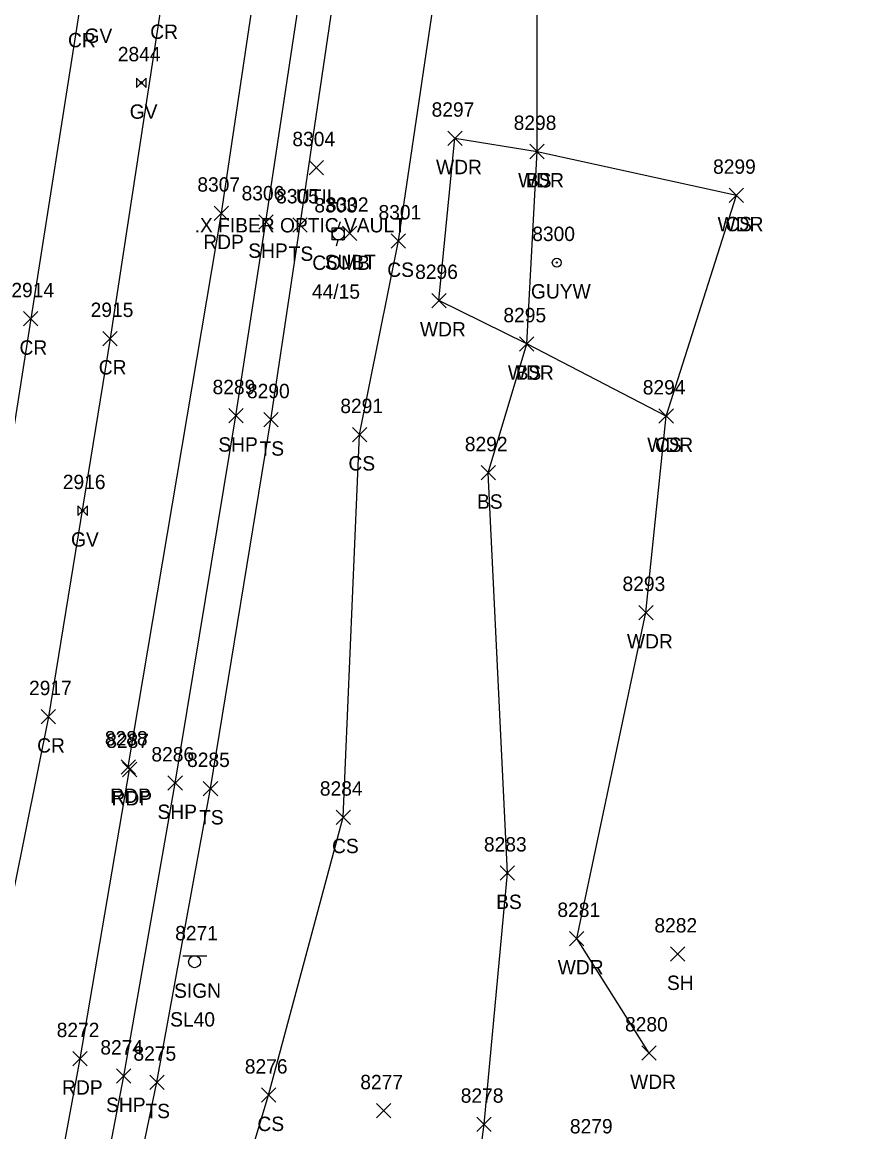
# Model space of a CAD drawing. Extents: x 1462089 to 1464015, y 730534 to 736144.
# Drawn here: x 1463176.3 to 1463292.8, y 733273.1 to 733427.5 of the extents above; entities that cross this region are included whole.
import ezdxf

# ---------------------------------------------------------------- set-up
doc = ezdxf.new("R2010")
doc.units = 0
for name, color, linetype in [('L_A', 7, 'Continuous'), ('L_I', 7, 'Continuous'), ('L_TIC', 7, 'Continuous'), ('LAWA', 7, 'Continuous'), ('LELB', 7, 'Continuous'), ('P_A', 7, 'Continuous'), ('P_I', 7, 'Continuous'), ('P_TIC', 7, 'Continuous'), ('PET', 7, 'Continuous'), ('PRC', 7, 'Continuous'), ('PSP', 7, 'Continuous'), ('S_A', 7, 'Continuous'), ('S_C', 7, 'Continuous'), ('S_I', 7, 'Continuous'), ('SSGN', 7, 'Continuous'), ('U_A', 7, 'Continuous'), ('U_C', 7, 'Continuous'), ('U_I', 7, 'Continuous'), ('U_TIC', 7, 'Continuous'), ('UDEFAULT', 7, 'Continuous'), ('UP', 7, 'Continuous'), ('UPGW', 7, 'Continuous'), ('UWV', 7, 'Continuous')]:
    doc.layers.add(name, color=color, linetype=linetype)

msp = doc.modelspace()

# ---------------------------------------------------------------- linework, layer by layer
at = {"layer": 'L_TIC'}
for points in [[(1463235.58, 733410.33), (1463237.58, 733412.33)], [(1463237.58, 733410.33), (1463235.58, 733412.33)], [(1463247.01, 733408.49), (1463249.01, 733410.49)], [(1463249.01, 733408.49), (1463247.01, 733410.49)], [(1463247.01, 733408.49), (1463249.01, 733410.49)], [(1463249.01, 733408.49), (1463247.01, 733410.49)], [(1463274.78, 733402.39), (1463276.78, 733404.39)], [(1463276.78, 733402.39), (1463274.78, 733404.39)], [(1463274.78, 733402.39), (1463276.78, 733404.39)], [(1463276.78, 733402.39), (1463274.78, 733404.39)], [(1463214.01, 733398.27), (1463216.01, 733400.27)], [(1463216.01, 733398.27), (1463214.01, 733400.27)], [(1463227.7, 733396.04), (1463229.7, 733398.04)], [(1463229.7, 733396.04), (1463227.7, 733398.04)], [(1463233.34, 733387.75), (1463235.34, 733389.75)], [(1463235.34, 733387.75), (1463233.34, 733389.75)], [(1463245.58, 733381.72), (1463247.58, 733383.72)], [(1463247.58, 733381.72), (1463245.58, 733383.72)], [(1463245.58, 733381.72), (1463247.58, 733383.72)], [(1463247.58, 733381.72), (1463245.58, 733383.72)], [(1463264.99, 733371.68), (1463266.99, 733373.68)], [(1463266.99, 733371.68), (1463264.99, 733373.68)], [(1463264.99, 733371.68), (1463266.99, 733373.68)], [(1463266.99, 733371.68), (1463264.99, 733373.68)], [(1463209.95, 733371.16), (1463211.95, 733373.16)], [(1463211.95, 733371.16), (1463209.95, 733373.16)], [(1463222.3, 733369.09), (1463224.3, 733371.09)], [(1463224.3, 733369.09), (1463222.3, 733371.09)], [(1463240.21, 733363.78), (1463242.21, 733365.78)], [(1463242.21, 733363.78), (1463240.21, 733365.78)], [(1463262.17, 733344.33), (1463264.17, 733346.33)], [(1463264.17, 733344.33), (1463262.17, 733346.33)], [(1463201.53, 733319.84), (1463203.53, 733321.84)], [(1463203.53, 733319.84), (1463201.53, 733321.84)], [(1463220.02, 733315.85), (1463222.02, 733317.85)], [(1463222.02, 733315.85), (1463220.02, 733317.85)], [(1463242.87, 733308.08), (1463244.87, 733310.08)], [(1463244.87, 733308.08), (1463242.87, 733310.08)], [(1463252.53, 733298.97), (1463254.53, 733300.97)], [(1463254.53, 733298.97), (1463252.53, 733300.97)], [(1463266.61, 733296.81), (1463268.61, 733298.81)], [(1463268.61, 733296.81), (1463266.61, 733298.81)], [(1463262.61, 733283.04), (1463264.61, 733285.04)], [(1463264.61, 733283.04), (1463262.61, 733285.04)], [(1463194.06, 733278.97), (1463196.06, 733280.97)], [(1463196.06, 733278.97), (1463194.06, 733280.97)], [(1463209.63, 733277.18), (1463211.63, 733279.18)], [(1463211.63, 733277.18), (1463209.63, 733279.18)], [(1463225.65, 733275), (1463227.65, 733277)], [(1463227.65, 733275), (1463225.65, 733277)], [(1463239.64, 733273.12), (1463241.64, 733275.12)], [(1463241.64, 733273.12), (1463239.64, 733275.12)]]:
    msp.add_lwpolyline(points, dxfattribs=at)
at = {"layer": 'LAWA'}
msp.add_lwpolyline([(1463263.61, 733284.04), (1463253.53, 733299.97), (1463263.17, 733345.33), (1463265.99, 733372.68), (1463246.58, 733382.72), (1463234.34, 733388.75), (1463236.58, 733411.33), (1463248.01, 733409.49), (1463275.78, 733403.39)], dxfattribs=at)
at = {"layer": 'LELB'}
for points in [[(1463159, 733047.79), (1463156.76, 733059.91), (1463160.64, 733073.64), (1463169.65, 733102.67), (1463179.98, 733153.59), (1463190.26, 733193.84), (1463195.76, 733228.78), (1463210.63, 733278.18), (1463221.02, 733316.85), (1463223.3, 733370.09), (1463228.7, 733397.04), (1463238.14, 733460.73), (1463234.6, 733504.05), (1463240.97, 733543.72), (1463245.95, 733585.02), (1463248.18, 733630.7), (1463252.73, 733683.16), (1463258.26, 733734.47), (1463266.55, 733743.22), (1463277.96, 733752.98), (1463292.82, 733753.9)], [(1463187.25, 733038.06), (1463169.97, 733042.76), (1463159, 733047.79), (1463151.09, 733051.08), (1463143.18, 733058.72), (1463159.23, 733106.04), (1463167.67, 733155.4), (1463177.84, 733197.39), (1463185.25, 733232.7), (1463195.06, 733279.97), (1463202.53, 733320.84), (1463210.95, 733372.16), (1463215.01, 733399.27), (1463224.35, 733462.44)], [(1463178.48, 733051.57), (1463177.3, 733052.02), (1463183.46, 733066.51), (1463191.93, 733083.44), (1463198.82, 733100.04), (1463200.1, 733108.72), (1463206.36, 733134.53), (1463209.64, 733145.94), (1463210.74, 733156.61), (1463211.66, 733163.15), (1463215.16, 733180.11), (1463223.45, 733192.18), (1463224.82, 733209.35), (1463226.57, 733217.11), (1463232.11, 733228.69), (1463236.43, 733241.71), (1463240.64, 733274.12), (1463243.87, 733309.08), (1463241.21, 733364.78), (1463246.58, 733382.72), (1463248.01, 733409.49), (1463248.09, 733457.6)], [(1463265.99, 733372.68), (1463275.78, 733403.39)]]:
    msp.add_lwpolyline(points, dxfattribs=at)
at = {"layer": 'P_TIC'}
for points in [[(1463203.04, 733399.9), (1463205.04, 733401.9)], [(1463205.04, 733399.9), (1463203.04, 733401.9)], [(1463209.25, 733398.69), (1463211.25, 733400.69)], [(1463211.25, 733398.69), (1463209.25, 733400.69)], [(1463176.5, 733385.21), (1463178.5, 733387.21)], [(1463178.5, 733385.21), (1463176.5, 733387.21)], [(1463187.54, 733382.46), (1463189.54, 733384.46)], [(1463189.54, 733382.46), (1463187.54, 733384.46)], [(1463205.08, 733371.72), (1463207.08, 733373.72)], [(1463207.08, 733371.72), (1463205.08, 733373.72)], [(1463178.96, 733329.84), (1463180.96, 733331.84)], [(1463180.96, 733329.84), (1463178.96, 733331.84)], [(1463190.08, 733322.84), (1463192.08, 733324.84)], [(1463192.08, 733322.84), (1463190.08, 733324.84)], [(1463190.27, 733322.49), (1463192.27, 733324.49)], [(1463192.27, 733322.49), (1463190.27, 733324.49)], [(1463196.61, 733320.61), (1463198.61, 733322.61)], [(1463198.61, 733320.61), (1463196.61, 733322.61)], [(1463183.37, 733282.25), (1463185.37, 733284.25)], [(1463185.37, 733282.25), (1463183.37, 733284.25)], [(1463189.45, 733279.83), (1463191.45, 733281.83)], [(1463191.45, 733279.83), (1463189.45, 733281.83)]]:
    msp.add_lwpolyline(points, dxfattribs=at)
at = {"layer": 'PET'}
msp.add_lwpolyline([(1463023.48, 732671), (1463036.19, 732713.31), (1463039.97, 732724.95), (1463046.42, 732748.22), (1463045.94, 732761.16), (1463059.87, 732803.81), (1463070.46, 732836.88), (1463084.18, 732884.08), (1463100.27, 732939.23), (1463111.27, 732977.09), (1463121.46, 733012.56), (1463135.84, 733063.71), (1463147.86, 733108.52), (1463159.44, 733157.54), (1463168.48, 733199.6), (1463175.72, 733236.25), (1463184.37, 733283.25), (1463191.27, 733323.49), (1463191.08, 733323.84), (1463204.04, 733400.9), (1463213.28, 733462.86)], dxfattribs=at)
at = {"layer": 'PRC'}
for points in [[(1463184.26, 733428.99), (1463177.5, 733386.21), (1463169.42, 733335), (1463162.87, 733301.13), (1463154.54, 733254.52), (1463145.29, 733216.48), (1463131.67, 733162.65), (1463112.82, 733093.24), (1463099.08, 733044.74), (1463082.5, 732993.09), (1463066.93, 732944.79), (1463054.22, 732905.14), (1463038.5, 732856.13), (1463025.08, 732814.55), (1463009.9, 732766.25), (1462997.49, 732727.73), (1462980.34, 732670.55), (1462968.82, 732637.25), (1462956.14, 732592.49), (1462943.23, 732555.63), (1462933.85, 732526.13), (1462921.41, 732485.16), (1462905.69, 732440.94), (1462895.98, 732404.53)], [(1463195.71, 733430.16), (1463188.54, 733383.46), (1463179.96, 733330.84), (1463173.56, 733299.02)]]:
    msp.add_lwpolyline(points, dxfattribs=at)
at = {"layer": 'PSP'}
msp.add_lwpolyline([(1463046.42, 732748.22), (1463053.17, 732770.64), (1463063.86, 732801.92), (1463074.6, 732835.37), (1463088.19, 732883.02), (1463104.54, 732937.8), (1463115.69, 732976.25), (1463126.02, 733011.46), (1463140.26, 733061.84), (1463152.14, 733107.42), (1463163.97, 733156.32), (1463173.72, 733198.02), (1463181.46, 733234.06), (1463190.45, 733280.83), (1463197.61, 733321.61), (1463206.08, 733372.72), (1463210.25, 733399.69), (1463219.8, 733463.02)], dxfattribs=at)
at = {"layer": 'SSGN'}
for p, q in [((1463198.68, 733297.58), (1463202.01, 733297.58)), ((1463200.32, 733296.74), (1463200.32, 733296.74))]:
    msp.add_line(p, q, dxfattribs=at)
msp.add_circle((1463200.32, 733296.74), 0.833, dxfattribs=at)
at = {"layer": 'U_TIC'}
for points in [[(1463220.93, 733397.11), (1463222.93, 733399.11)], [(1463222.93, 733397.11), (1463220.93, 733399.11)]]:
    msp.add_lwpolyline(points, dxfattribs=at)
at = {"layer": 'UDEFAULT'}
for points in [[(1463216.27, 733406.23), (1463218.27, 733408.23)], [(1463218.27, 733406.23), (1463216.27, 733408.23)]]:
    msp.add_lwpolyline(points, dxfattribs=at)
at = {"layer": 'UP'}
for p, q in [((1463220.58, 733399.68), (1463220.33, 733398.85)), ((1463219.49, 733397.18), (1463219.49, 733398.85)), ((1463219.49, 733398.85), (1463221.16, 733398.85)), ((1463220.33, 733398.01), (1463220.33, 733398.01)), ((1463221.16, 733398.85), (1463221.16, 733397.18)), ((1463221.16, 733397.18), (1463219.49, 733397.18)), ((1463220.08, 733396.35), (1463220.33, 733397.18))]:
    msp.add_line(p, q, dxfattribs=at)
msp.add_circle((1463220.33, 733398.01), 0.833, dxfattribs=at)
at = {"layer": 'UPGW'}
for radius in [0.625, 0.0833]:
    msp.add_circle((1463250.76, 733394.03), radius, dxfattribs=at)
at = {"layer": 'UWV'}
for p, q in [((1463192.22, 733419.71), (1463193.55, 733418.38)), ((1463193.55, 733419.71), (1463192.22, 733418.38)), ((1463184.04, 733360.18), (1463185.38, 733358.85)), ((1463185.38, 733360.18), (1463184.04, 733358.85))]:
    msp.add_line(p, q, dxfattribs=at)
for points in [[(1463192.22, 733419.71), (1463192.22, 733418.38)], [(1463193.55, 733418.38), (1463193.55, 733419.71)], [(1463184.04, 733360.18), (1463184.04, 733358.85)], [(1463185.38, 733358.85), (1463185.38, 733360.18)]]:
    msp.add_lwpolyline(points, dxfattribs=at)
for centre in [(1463192.88, 733419.04), (1463184.71, 733359.51)]:
    msp.add_circle(centre, 0.167, dxfattribs=at)

# ---------------------------------------------------------------- texts
at = {"layer": 'L_A'}
for s, p in [('WDR', (1463233.94, 733406.33)), ('WDR', (1463245.37, 733404.49)), ('BS', (1463246.45, 733404.49)), ('WDR', (1463273.15, 733398.39)), ('CS', (1463274.22, 733398.39)), ('TS', (1463213.42, 733394.27)), ('CS', (1463227.15, 733392.04)), ('WDR', (1463231.7, 733383.75)), ('WDR', (1463243.95, 733377.72)), ('BS', (1463245.02, 733377.72)), ('TS', (1463209.36, 733367.16)), ('WDR', (1463263.35, 733367.68)), ('CS', (1463264.43, 733367.68)), ('CS', (1463221.74, 733365.09)), ('BS', (1463239.65, 733359.78)), ('WDR', (1463260.53, 733340.33)), ('TS', (1463200.94, 733315.84)), ('CS', (1463219.46, 733311.85)), ('BS', (1463242.31, 733304.08)), ('WDR', (1463250.89, 733294.97)), ('SH', (1463266.1, 733292.81)), ('WDR', (1463260.97, 733279.04)), ('TS', (1463193.47, 733274.97)), ('CS', (1463209.07, 733273.18))]:
    msp.add_text(s, height=2, dxfattribs=at).set_placement(p)
at = {"layer": 'L_I'}
for s, p in [('8297', (1463233.32, 733414.33)), ('8298', (1463244.75, 733412.49)), ('8298', (1463244.75, 733412.49)), ('8299', (1463272.52, 733406.39)), ('8299', (1463272.52, 733406.39)), ('8305', (1463211.67, 733402.27)), ('8301', (1463225.93, 733400.04)), ('8296', (1463231.03, 733391.75)), ('8295', (1463243.32, 733385.72)), ('8295', (1463243.32, 733385.72)), ('8290', (1463207.61, 733375.16)), ('8294', (1463262.73, 733375.68)), ('8294', (1463262.73, 733375.68)), ('8291', (1463220.61, 733373.09)), ('8292', (1463237.95, 733367.78)), ('8293', (1463259.91, 733348.33)), ('8285', (1463199.27, 733323.84)), ('8284', (1463217.76, 733319.85)), ('8283', (1463240.61, 733312.08)), ('8281', (1463250.84, 733302.97)), ('8282', (1463264.35, 733300.81)), ('8280', (1463260.26, 733287.04)), ('8275', (1463191.8, 733282.97)), ('8276', (1463207.31, 733281.18)), ('8277', (1463223.39, 733279)), ('8278', (1463237.38, 733277.12)), ('8279', (1463252.58, 733272.85))]:
    msp.add_text(s, height=2, dxfattribs=at).set_placement(p)
at = {"layer": 'P_A'}
for s, p in [('CR', (1463182.69, 733423.99)), ('CR', (1463194.14, 733425.16)), ('RDP', (1463201.53, 733395.9)), ('SHP', (1463207.79, 733394.69)), ('CR', (1463175.93, 733381.21)), ('CR', (1463186.97, 733378.46)), ('SHP', (1463203.62, 733367.72)), ('CR', (1463178.39, 733325.84)), ('RDP', (1463188.57, 733318.84)), ('RDP', (1463188.75, 733318.49)), ('SHP', (1463195.15, 733316.61)), ('RDP', (1463181.86, 733278.25)), ('SHP', (1463187.99, 733275.83))]:
    msp.add_text(s, height=2, dxfattribs=at).set_placement(p)
at = {"layer": 'P_I'}
for s, p in [('8307', (1463200.7, 733403.9)), ('8306', (1463206.86, 733402.69)), ('2914', (1463174.8, 733389.21)), ('2915', (1463185.84, 733386.46)), ('8289', (1463202.82, 733375.72)), ('2917', (1463177.26, 733333.84)), ('8288', (1463187.82, 733326.84)), ('8287', (1463188.01, 733326.49)), ('8286', (1463194.3, 733324.61)), ('8272', (1463181.11, 733286.25)), ('8274', (1463187.19, 733283.83))]:
    msp.add_text(s, height=2, dxfattribs=at).set_placement(p)
at = {"layer": 'S_A'}
msp.add_text('SIGN', height=2, dxfattribs=at).set_placement((1463197.46, 733291.72))
at = {"layer": 'S_C'}
msp.add_text('SL40', height=2, dxfattribs=at).set_placement((1463196.91, 733287.72))
at = {"layer": 'S_I'}
msp.add_text('8271', height=2, dxfattribs=at).set_placement((1463197.61, 733299.72))
at = {"layer": 'U_A'}
for s, p in [('GV', (1463184.99, 733424.6)), ('GV', (1463191.28, 733414.04)), ('UTIL', (1463214.43, 733402.23)), ('COMB', (1463216.71, 733393.01)), ('SUBT', (1463218.43, 733393.11)), ('GUYW', (1463247.16, 733389.03)), ('GV', (1463183.11, 733354.51))]:
    msp.add_text(s, height=2, dxfattribs=at).set_placement(p)
at = {"layer": 'U_C'}
for s, p in [('.X FIBER OPTIC VAULT', (1463200.32, 733398.23)), ('44/15', (1463216.66, 733389.01))]:
    msp.add_text(s, height=2, dxfattribs=at).set_placement(p)
at = {"layer": 'U_I'}
for s, p in [('2844', (1463189.62, 733422.04)), ('8304', (1463213.93, 733410.23)), ('8303', (1463216.99, 733401.01)), ('8302', (1463218.59, 733401.11)), ('8300', (1463247.34, 733397.03)), ('2916', (1463181.96, 733362.51))]:
    msp.add_text(s, height=2, dxfattribs=at).set_placement(p)

doc.saveas('drawing.dxf')
